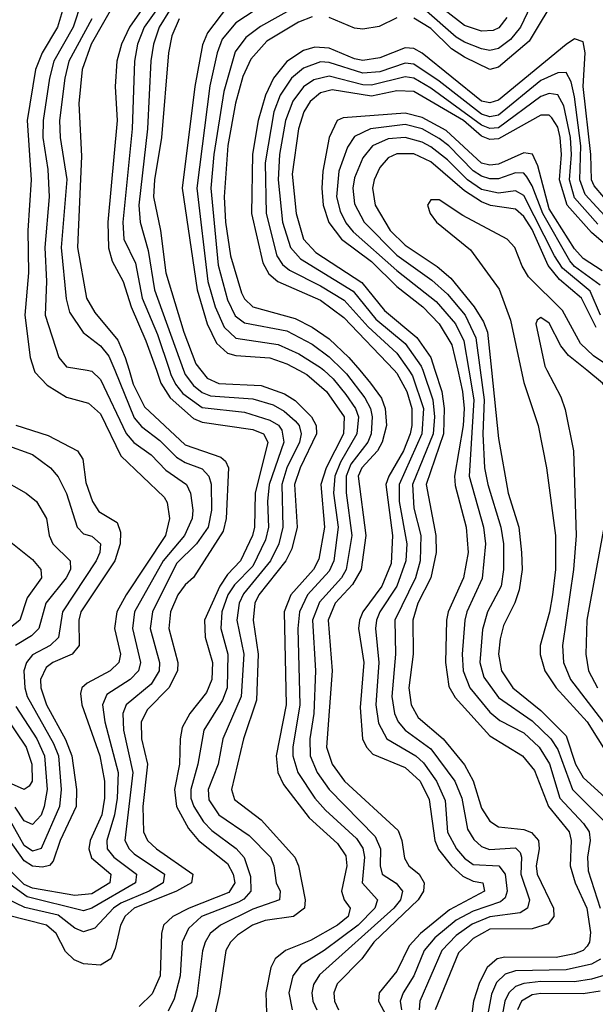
# Model space of a CAD drawing. Header units: inches. Extents: x 990535 to 1117859, y 769386 to 892122.
# Tile 659 of 1056: x 1087899 to 1089259, y 828503 to 830828. Entities that reach past the tile are written whole.
import ezdxf

# ---------------------------------------------------------------- set-up
doc = ezdxf.new("R2010")
doc.units = ezdxf.units.IN
doc.header["$MEASUREMENT"] = 0
doc.layers.add('B0882', color=7, linetype='Continuous')
doc.layers.add('B0883', color=7, linetype='Continuous')

msp = doc.modelspace()

# ---------------------------------------------------------------- linework, layer by layer
at = {"layer": 'B0882', "color": 5}
for points, elevation in [([(1088123.8, 830000), (1088170, 829888.1), (1088187.2, 829867.2), (1088230, 829834), (1088270, 829794.8), (1088290, 829782), (1088330, 829767), (1088346.1, 829750), (1088351.4, 829731.4), (1088352.3, 829670), (1088344.3, 829630), (1088317.3, 829590), (1088270, 829544.1), (1088212.8, 829430), (1088207.9, 829390), (1088229.6, 829310), (1088229.1, 829290), (1088210, 829258.7), (1088150.7, 829210), (1088142.7, 829190), (1088144.4, 829150), (1088166.4, 829050), (1088147.4, 828890), (1088157.6, 828870), (1088170, 828858.4), (1088241.3, 828810), (1088237.9, 828790), (1088204.9, 828770), (1088138.1, 828741.9), (1088120.6, 828730), (1088076.9, 828683.1), (1088050, 828674.2), (1088030, 828682.7), (1087990, 828713.1), (1087911.9, 828731.9), (1087850, 828760.4)], 3960), ([(1088058.5, 830000), (1088070, 829998), (1088090, 829978.5), (1088150.9, 829850.9), (1088169.3, 829829.3), (1088210, 829800.2), (1088244.4, 829764.4), (1088293.1, 829730), (1088302.6, 829710), (1088308.7, 829670), (1088306.8, 829650), (1088288.5, 829610), (1088238.4, 829550), (1088170.9, 829430), (1088165.6, 829390), (1088184.9, 829310), (1088180.1, 829290), (1088160.6, 829270), (1088105.5, 829234.5), (1088095.1, 829210), (1088100.8, 829170), (1088131.9, 829050), (1088130, 828990), (1088123.4, 828950), (1088105, 828890), (1088106, 828870), (1088121.4, 828850), (1088175.2, 828810), (1088172.6, 828790), (1088070, 828729.7), (1088050, 828724), (1087917, 828757), (1087850, 828804.5)], 3940), ([(1087933.8, 830000), (1087935.3, 829995.3), (1087964.6, 829964.6), (1088010, 829937), (1088062.2, 829922.2), (1088090, 829897.6), (1088138.2, 829798.2), (1088240.8, 829700.8), (1088247.5, 829687.5), (1088252.9, 829650), (1088243.4, 829610), (1088150.6, 829470), (1088129.2, 829430), (1088123.6, 829390), (1088137.5, 829330), (1088133.9, 829310), (1088113.3, 829290), (1088058.7, 829261.3), (1088046.1, 829250), (1088043.3, 829236.7), (1088046.4, 829210), (1088089, 829090), (1088099.9, 829030), (1088099.6, 828990), (1088093.1, 828950), (1088066, 828890), (1088062.6, 828870), (1088069.1, 828849.1), (1088114.7, 828810), (1088112.4, 828790), (1088070, 828763.9), (1088030, 828760), (1087930, 828777.3), (1087910, 828786.2), (1087850, 828844.6)], 3920), ([(1088157.6, 830000), (1088167.5, 829967.5), (1088194.1, 829914.1), (1088290, 829823.9), (1088374.8, 829794.8), (1088385.5, 829785.5), (1088392.4, 829770), (1088387.4, 829650), (1088379.6, 829620.4), (1088310, 829510.4), (1088290, 829493.4), (1088273.1, 829470), (1088255.7, 829430), (1088251.4, 829390), (1088273, 829310), (1088272.2, 829290), (1088251.4, 829250), (1088201, 829199), (1088186.2, 829170), (1088186.9, 829130), (1088200.9, 829070), (1088190.6, 828970), (1088191.8, 828910), (1088201.2, 828890), (1088222.4, 828870), (1088308.4, 828810), (1088305, 828790), (1088270.1, 828770), (1088170, 828730.3), (1088148.9, 828711.1), (1088137.3, 828690), (1088125.3, 828634.7), (1088114.8, 828610), (1088090, 828595.5), (1088050, 828598.2), (1088027.9, 828607.9), (1088008, 828628), (1087985.4, 828670), (1087962.9, 828690), (1087870, 828713.2)], 3980), ([(1088222.3, 830000), (1088233, 829970), (1088255, 829935), (1088310, 829885.9), (1088330, 829877.8), (1088450, 829860.4), (1088475.1, 829850), (1088485.7, 829830), (1088455.3, 829710), (1088453.7, 829630), (1088449.2, 829610), (1088420.9, 829550), (1088390, 829517.7), (1088372.2, 829490), (1088335.9, 829410), (1088337.5, 829370), (1088354.4, 829310), (1088353.4, 829270), (1088340.7, 829239.3), (1088301.2, 829190), (1088283.4, 829156.6), (1088278.4, 829130), (1088277.2, 829070), (1088265.4, 829010), (1088269.8, 828970), (1088298, 828918), (1088321.6, 828890), (1088390, 828835.3), (1088403.3, 828810), (1088407.8, 828790), (1088393.4, 828766.6), (1088299.7, 828730), (1088261.3, 828710), (1088239.4, 828690), (1088234.1, 828670), (1088230.8, 828570), (1088212.5, 828527.5), (1088181.9, 828498.1)], 4020), ([(1088253, 830000), (1088256.4, 829990), (1088267.1, 829967.1), (1088284.9, 829944.9), (1088330, 829912), (1088430, 829900.8), (1088490, 829882.3), (1088510.3, 829870.3), (1088518.5, 829858.5), (1088523.5, 829830), (1088488.9, 829730), (1088484.6, 829690), (1088487.3, 829630), (1088480.1, 829600.1), (1088450, 829537.4), (1088406.6, 829493.4), (1088390.7, 829470), (1088377.2, 829430), (1088374.8, 829390), (1088390.6, 829330), (1088389.4, 829250), (1088378.6, 829221.4), (1088334.1, 829150), (1088320.5, 829070), (1088303.3, 829010), (1088303.6, 828990), (1088310.4, 828970), (1088333.7, 828933.7), (1088353.2, 828913.2), (1088410.6, 828870.6), (1088429.5, 828849.5), (1088444.8, 828804.8), (1088445.5, 828770), (1088428.7, 828751.3), (1088415.8, 828744.2), (1088328.7, 828710), (1088297.8, 828682.2), (1088283.5, 828650), (1088278.5, 828570), (1088264.2, 828515.8), (1088250, 828487)], 4040), ([(1088286.3, 830000), (1088289.9, 829990), (1088310, 829963.8), (1088330, 829947.8), (1088350, 829939.8), (1088450, 829933), (1088498.2, 829918.2), (1088523.7, 829903.7), (1088550, 829880.8), (1088559.1, 829870), (1088563.8, 829850), (1088559.9, 829830), (1088530.4, 829769.6), (1088518.4, 829730), (1088521.2, 829630), (1088511.6, 829590), (1088492.1, 829550), (1088428.1, 829471.9), (1088418.1, 829450), (1088412.3, 829410), (1088428.6, 829330), (1088422.6, 829230), (1088378.8, 829130), (1088367.9, 829070), (1088344.9, 829010), (1088346, 828986), (1088370, 828950.4), (1088441.4, 828901.4), (1088491.6, 828850), (1088499.7, 828830), (1088505.3, 828790), (1088514.2, 828770), (1088513.1, 828750), (1088450, 828727.6), (1088373.6, 828690), (1088349.1, 828670), (1088337.1, 828650), (1088330.8, 828629.3), (1088318, 828522), (1088302.7, 828477.3)], 4060), ([(1088327.4, 830000), (1088341.8, 829981.8), (1088370, 829969), (1088470, 829964.4), (1088524.6, 829944.6), (1088550, 829928.7), (1088588.2, 829890), (1088599.9, 829870), (1088600.2, 829850), (1088561.7, 829770), (1088548.7, 829730), (1088554.5, 829630), (1088541.9, 829578.1), (1088528, 829550), (1088463.9, 829470), (1088455, 829450), (1088450.6, 829410), (1088462.4, 829330), (1088458.5, 829221.5), (1088427.9, 829130), (1088399.4, 829010), (1088406.6, 828986.6), (1088470, 828938.9), (1088549.2, 828850), (1088558, 828830), (1088573.4, 828750), (1088571.8, 828730), (1088546.4, 828710), (1088479.2, 828700.8), (1088449.3, 828690), (1088413.6, 828666.4), (1088397.4, 828650), (1088386.3, 828630), (1088371.2, 828528.8), (1088349, 828430)], 4080), ([(1088558.9, 830000), (1088577.5, 829990), (1088623.7, 829950), (1088665.8, 829890), (1088664.3, 829850), (1088623.3, 829770), (1088610.6, 829730), (1088619.4, 829630), (1088606, 829554), (1088593.3, 829530), (1088539.7, 829470), (1088523.8, 829430), (1088529.1, 829210), (1088504.9, 829090), (1088509.1, 829050), (1088522.3, 829022.3), (1088583, 828943), (1088650, 828882.4), (1088670, 828853.4), (1088671.7, 828830), (1088659.3, 828770), (1088665.6, 828750), (1088679.5, 828730), (1088674.8, 828710), (1088649.8, 828690), (1088586.3, 828653.7), (1088527, 828630), (1088502.4, 828610), (1088492.6, 828590), (1088480.7, 828530), (1088482.5, 828482.5)], 4120), ([(1088617.3, 830000), (1088639.8, 829979.8), (1088670, 829943.1), (1088692.3, 829910), (1088699.2, 829890), (1088696, 829850), (1088657.1, 829782.9), (1088643.5, 829750), (1088640.4, 829710), (1088651.2, 829630), (1088641, 829550), (1088630, 829525.4), (1088579.2, 829470), (1088559.9, 829430), (1088556.3, 829390), (1088561.3, 829210), (1088544.5, 829110), (1088544.8, 829090), (1088556.3, 829050), (1088596.8, 828990), (1088621.3, 828961.3), (1088694.5, 828894.5), (1088710, 828871.7), (1088713.8, 828850), (1088708.2, 828790), (1088744.7, 828750), (1088737.9, 828730), (1088698.7, 828690), (1088618.3, 828630), (1088563.8, 828596.2), (1088544.6, 828570), (1088535.3, 828530), (1088543.2, 828490)], 4140), ([(1088662.8, 830000), (1088671.5, 829991.5), (1088714.8, 829934.8), (1088727.7, 829910), (1088732.2, 829890), (1088729.5, 829850), (1088721.6, 829830), (1088681.7, 829778.3), (1088670.2, 829750), (1088670.6, 829710.6), (1088683.9, 829610), (1088670.4, 829530), (1088659.1, 829510), (1088607.5, 829452.5), (1088591.3, 829410), (1088598.2, 829290), (1088594, 829190), (1088584.3, 829130), (1088585.7, 829090), (1088602.2, 829050), (1088630.3, 829010), (1088739.2, 828899.2), (1088751.2, 828870), (1088751, 828830), (1088755.5, 828810), (1088788.8, 828788.8), (1088803.5, 828770), (1088798.6, 828750), (1088782.9, 828730), (1088607.5, 828572.5), (1088593.4, 828550), (1088589.3, 828530), (1088591.6, 828510), (1088600.8, 828490)], 4160), ([(1088702.5, 830000), (1088728, 829970), (1088753.9, 829933.9), (1088762.6, 829910), (1088765.3, 829870), (1088755.5, 829830), (1088744.7, 829810), (1088707.6, 829770), (1088698.6, 829750), (1088716.6, 829610), (1088706, 829530), (1088685.5, 829494.5), (1088644.6, 829450), (1088627.7, 829410), (1088637.4, 829290), (1088624, 829110), (1088637.5, 829070), (1088666.3, 829030), (1088793.6, 828913.6), (1088802.1, 828890), (1088808.2, 828848.2), (1088818.8, 828830), (1088842.9, 828810), (1088854.7, 828790), (1088853, 828770), (1088840.1, 828750), (1088735.7, 828650), (1088707.7, 828610), (1088649.1, 828550.9), (1088641.3, 828530), (1088643, 828510), (1088652.6, 828490)], 4180), ([(1088783.4, 830000), (1088790, 829993.1), (1088813.6, 829950), (1088825.4, 829910), (1088825.8, 829870), (1088821.5, 829850), (1088806.2, 829810), (1088771, 829750), (1088764.2, 829730), (1088779.8, 829610), (1088776.4, 829543.6), (1088754.5, 829490), (1088709.8, 829430), (1088701.8, 829410), (1088699.8, 829390), (1088712.3, 829310), (1088703.6, 829203.6), (1088708.8, 829130), (1088718.2, 829110), (1088733.3, 829093.3), (1088810, 829062), (1088845.3, 829030), (1088866.7, 828986.7), (1088879.9, 828890), (1088888.6, 828868.6), (1088919.3, 828830), (1088945.6, 828805.6), (1088970, 828794.1), (1088993.4, 828790), (1088996.9, 828770), (1088914.1, 828725.9), (1088845.9, 828670), (1088819.2, 828640.8), (1088790, 828581), (1088748.7, 828530), (1088746.7, 828510), (1088783, 828443)], 4220), ([(1088818.4, 830000), (1088827.3, 829987.3), (1088852.8, 829910), (1088849.5, 829850), (1088795.8, 829730), (1088795.6, 829690), (1088813.9, 829590), (1088811.2, 829550), (1088790.2, 829490), (1088750, 829430), (1088741.8, 829410), (1088739.5, 829390), (1088747.5, 829310), (1088740.6, 829210), (1088746.6, 829166.6), (1088766.5, 829130), (1088835.3, 829090), (1088853.3, 829073.3), (1088884.1, 829030), (1088904.4, 828984.4), (1088909.7, 828909.8), (1088931.1, 828870), (1088950, 828848), (1088970, 828833.4), (1089031, 828830), (1089045.8, 828810), (1089051, 828770), (1089045.9, 828754.1), (1089034.9, 828745.1), (1088970, 828722.5), (1088930, 828701.4), (1088879.9, 828660.1), (1088854.4, 828630), (1088829.9, 828570.1), (1088804.9, 828530), (1088798.2, 828510), (1088801.2, 828490)], 4240), ([(1088851.3, 830000), (1088875.3, 829930), (1088879.3, 829890), (1088875.7, 829850), (1088827.1, 829730), (1088830, 829674.4), (1088846.5, 829610), (1088845.2, 829550), (1088834.3, 829510), (1088785.3, 829410), (1088787.1, 829330), (1088778.4, 829230), (1088784.3, 829190), (1088792.9, 829170), (1088809.8, 829150), (1088870, 829106.1), (1088926.8, 829030), (1088943.9, 828990), (1088956.7, 828916.7), (1088971.8, 828891.8), (1088990, 828875.9), (1089008.8, 828868.8), (1089070, 828872.3), (1089081.1, 828861.1), (1089084.6, 828850), (1089082.8, 828810), (1089103.2, 828750), (1089098.8, 828730), (1089081.2, 828718.8), (1089010, 828709.2), (1088967.7, 828692.3), (1088930, 828665.5), (1088896.1, 828630), (1088844.3, 828510), (1088842.5, 828490)], 4260), ([(1088880.1, 830000), (1088896.5, 829950), (1088902, 829910), (1088899.9, 829850), (1088859.3, 829730), (1088882.4, 829610), (1088883.2, 829570), (1088870.4, 829510), (1088839.8, 829450), (1088827.8, 829410), (1088828.4, 829330), (1088818.4, 829250), (1088823.8, 829210), (1088840.4, 829180.4), (1088899.2, 829130), (1088950, 829068.6), (1088970.3, 829030.3), (1088990, 828965.7), (1089010, 828935), (1089030, 828922), (1089090, 828915.6), (1089108.5, 828908.5), (1089124.7, 828890), (1089126.1, 828870), (1089118.8, 828830), (1089121.8, 828810), (1089159.8, 828730), (1089161.2, 828710), (1089147.1, 828692.9), (1089110, 828681), (1089010, 828680), (1088970, 828658.4), (1088935.4, 828624.6), (1088880.5, 828490)], 4280), ([(1088933.8, 830000), (1088945.5, 829950), (1088949.1, 829910), (1088946.4, 829870), (1088925.9, 829750), (1088927.9, 829727.9), (1088954.2, 829630), (1088958.2, 829570), (1088947.8, 829510), (1088911.7, 829430), (1088907.6, 829410), (1088904.8, 829310), (1088913.2, 829253.2), (1088927.6, 829227.6), (1089010, 829137), (1089087.2, 829090), (1089115, 829055), (1089148.3, 828970), (1089197.1, 828910), (1089202, 828890), (1089199.7, 828830), (1089211.2, 828790), (1089239.1, 828730), (1089247.6, 828672.4), (1089245.1, 828650), (1089239.4, 828640.6), (1089230, 828630), (1089210, 828622.1), (1089166.3, 828613.7), (1089045.4, 828614.6), (1089026.8, 828610), (1089003.5, 828590), (1088985.2, 828554.8), (1088971.2, 828510), (1088961.2, 828430)], 4320), ([(1088960.2, 830000), (1088971.9, 829930), (1088960.9, 829750), (1088995, 829630), (1088999.8, 829590), (1088991.6, 829508.4), (1088955.2, 829430), (1088950.5, 829410), (1088944.3, 829330), (1088946.4, 829290), (1088962.4, 829250), (1089010, 829193.1), (1089033.2, 829173.2), (1089090, 829144), (1089126.2, 829110), (1089150.5, 829070.5), (1089175.1, 828990), (1089230.8, 828930), (1089244.1, 828910), (1089247, 828890), (1089240.2, 828850), (1089242.2, 828817.8), (1089270.2, 828730)], 4340), ([(1088986.9, 830000), (1088996, 829930), (1088993.4, 829850), (1088997.5, 829770), (1089005.3, 829730), (1089035.9, 829630), (1089042.2, 829590), (1089041.8, 829530), (1089036.4, 829490), (1089004.3, 829430), (1088992.2, 829387.8), (1088986.3, 829310), (1088995.8, 829275.8), (1089030, 829227.1), (1089110, 829172.3), (1089153.7, 829130), (1089170, 829104.3), (1089205.2, 829010), (1089285.1, 828930)], 4360), ([(1089013.3, 830000), (1089030, 829838.9), (1089053.3, 829710), (1089078.2, 829630), (1089084.8, 829570), (1089085.7, 829530), (1089078.6, 829481.4), (1089068.8, 829451.2), (1089042.3, 829397.7), (1089034, 829366), (1089030.3, 829330), (1089037.3, 829290), (1089063.9, 829250), (1089130, 829196.4), (1089190, 829136.7), (1089212.2, 829070), (1089230, 829038.4), (1089318, 828958)], 4380), ([(1089083.9, 830000), (1089090, 829970.9), (1089124.1, 829870), (1089143.8, 829770), (1089165, 829610), (1089164.6, 829530), (1089157.8, 829470), (1089150.9, 829429.1), (1089128.3, 829350), (1089128.7, 829328.7), (1089139.8, 829290), (1089166.4, 829250), (1089239.9, 829170), (1089289.7, 829089.8)], 4420), ([(1089144.5, 830000), (1089177.4, 829937.4), (1089187.6, 829907.6), (1089207.3, 829810), (1089213.3, 829610), (1089207.3, 829530), (1089181.4, 829350), (1089183.7, 829310), (1089200.3, 829270), (1089310, 829127.3), (1089330, 829107.1), (1089410, 829047.5), (1089438.2, 829018.2), (1089451.3, 828991.3), (1089464.7, 828944.7), (1089482.4, 828910), (1089489.3, 828870), (1089473.3, 828690), (1089463.4, 828676.6), (1089430, 828661.1), (1089424.1, 828650), (1089430.6, 828570), (1089424.4, 828515.6), (1089414.6, 828490)], 4440), ([(1090000, 828604.2), (1089940.8, 828640.8), (1089921.1, 828661.1), (1089862.8, 828742.8), (1089792.2, 828932.2), (1089747.1, 829007.1), (1089666.1, 829166.1), (1089640.4, 829200.4), (1089577.3, 829270), (1089531.1, 829311.1), (1089514, 829334), (1089439.7, 829499.7), (1089382.9, 829590), (1089365.2, 829690), (1089355.4, 829790), (1089303, 829930), (1089275.4, 829970), (1089238.6, 830000)], 4440), ([(1087890, 829870.4), (1087966.4, 829846.4), (1088035.9, 829810), (1088048.9, 829790), (1088055.4, 829735.4), (1088071.7, 829690), (1088086.6, 829666.6), (1088130, 829640.3), (1088137.8, 829617.8), (1088137, 829590), (1088123.8, 829550), (1088044.2, 829430), (1088039.2, 829410), (1088039.7, 829350), (1088023.1, 829330), (1087977.7, 829310), (1087962, 829298), (1087948.6, 829270), (1087949.3, 829250), (1087962.5, 829210), (1088007.9, 829127.9), (1088022.8, 829090), (1088033.7, 829010), (1088032.7, 828970), (1087994.9, 828890), (1087978.8, 828841.2), (1087969.5, 828830.5), (1087953, 828827), (1087930, 828828.9), (1087910, 828841.9), (1087850, 828925.3)], 3880), ([(1087864.5, 829824.5), (1087930, 829801.1), (1087972.2, 829770), (1087990, 829748.2), (1088010, 829709.5), (1088035.2, 829630), (1088050, 829613.6), (1088070, 829608.3), (1088090.3, 829590), (1088088.9, 829570), (1088080.4, 829550), (1088000.2, 829430), (1087990.9, 829369.1), (1087971.7, 829350), (1087930, 829328.1), (1087915.7, 829310), (1087909.6, 829290), (1087911.2, 829250), (1087917, 829230), (1087979, 829119), (1087990.8, 829090), (1087997.2, 829010), (1087993.6, 828970), (1087950, 828871.2), (1087930, 828864.2), (1087910, 828878), (1087876.8, 828936.8)], 3860), ([(1087850, 829746.2), (1087914.8, 829710), (1087939.5, 829690), (1087962.4, 829650), (1087969.3, 829610), (1087977.9, 829590), (1088019, 829550), (1088019.8, 829530), (1088009.5, 829510), (1087961.3, 829450), (1087944.8, 829390), (1087927.1, 829372.9), (1087889.8, 829350)], 3840), ([(1089283.1, 829650), (1089239, 829410), (1089236.8, 829330), (1089242.8, 829290), (1089264.3, 829250)], 4460), ([(1087850, 829616.1), (1087930, 829553.6), (1087949.7, 829530), (1087951.1, 829510), (1087917.4, 829462.6), (1087899.8, 829410), (1087847.6, 829370)], 3820), ([(1087890, 829206.2), (1087939.6, 829130), (1087958.1, 829090), (1087964.6, 829010), (1087957.2, 828970), (1087950, 828949.5), (1087930, 828927.6), (1087910, 828936.5), (1087888.8, 828968.8)], 3840), ([(1087861, 829190), (1087914.5, 829110), (1087928.1, 829070), (1087929.2, 829030), (1087921.9, 829018.1), (1087910, 829010.3), (1087830, 829045.8)], 3820), ([(1089270.7, 828609.3), (1089250, 828597.4), (1089190, 828584.4), (1089070, 828581.8), (1089045.9, 828574.1), (1089025.6, 828554.4), (1089013.4, 828526.6), (1088995.4, 828430)], 4340), ([(1089286.6, 828573.4), (1089250, 828562.5), (1089210, 828556), (1089130, 828556.5), (1089090, 828552.2), (1089070, 828544.6), (1089054.8, 828530), (1089045.2, 828510), (1089030, 828430)], 4360), ([(1089270, 828533.8), (1089230, 828527.8), (1089130, 828528.8), (1089110, 828525.5), (1089084.7, 828510), (1089075.3, 828490)], 4380)]:
    msp.add_lwpolyline(points, dxfattribs=dict(at, elevation=elevation))
at = {"layer": 'B0883', "color": 5}
for points, elevation in [([(1088158.6, 830930), (1088068, 830770), (1088047.1, 830710), (1088038.8, 830630), (1088045.5, 830505.6), (1088036.3, 830290), (1088057.4, 830170), (1088076.6, 830136.6), (1088130.9, 830070.9), (1088148.5, 830030), (1088157.6, 830000)], 3980), ([(1088278.1, 830930), (1088193.3, 830810), (1088177.4, 830770), (1088170.8, 830730), (1088165.3, 830570), (1088142.9, 830350), (1088145.7, 830310), (1088172.9, 830252.9), (1088189, 830170), (1088224.7, 830084.7), (1088253, 830000)], 4040), ([(1088227.8, 830910), (1088159.1, 830810), (1088140.2, 830770), (1088128.6, 830730), (1088124.8, 830670), (1088130, 830590), (1088107.3, 830350), (1088108.9, 830288.9), (1088118.1, 830258.1), (1088144.1, 830210), (1088162.5, 830150), (1088197.3, 830070), (1088222.3, 830000)], 4020), ([(1089129.6, 830910), (1089081.8, 830810), (1089058.9, 830781.1), (1089030, 830760.1), (1089010, 830755.6), (1088990, 830759.3), (1088950, 830775.2), (1088930, 830786.7), (1088853.7, 830853.7)], 4160), ([(1089170, 830890.8), (1089102.9, 830777.1), (1089030, 830715.5), (1089010, 830710), (1088950, 830739.2), (1088919.4, 830759.4), (1088870, 830806.9), (1088830, 830831.9)], 4180), ([(1089050, 830832.8), (1089031.3, 830808.7), (1089017.5, 830802.5), (1088990, 830800.6), (1088950, 830814.6), (1088851.3, 830891.3)], 4140), ([(1088045.6, 830870), (1088025.6, 830810), (1087980.4, 830730), (1087969.9, 830690.1), (1087954.9, 830590), (1087954.4, 830550), (1087966, 830474), (1087968.9, 830410), (1087959, 830290), (1087962.9, 830210), (1087959.3, 830130), (1087992, 830030), (1088010, 830008.4), (1088058.5, 830000)], 3940), ([(1088390, 830859.1), (1088342.8, 830797.2), (1088331.4, 830768.5), (1088313.3, 830670), (1088283.3, 830430), (1088318.8, 830190), (1088342.2, 830110), (1088364.3, 830064.3), (1088390, 830040.6), (1088410, 830035.2), (1088490, 830029.5), (1088530, 830015.5), (1088558.9, 830000)], 4120), ([(1088476.3, 830863.7), (1088410, 830820.3), (1088377.7, 830782.3), (1088365.4, 830750), (1088348.1, 830671.9), (1088317.6, 830430), (1088344, 830210), (1088361, 830150), (1088382.1, 830102.1), (1088410, 830075.7), (1088510, 830061.2), (1088559, 830039), (1088610, 830006.5), (1088617.3, 830000)], 4140), ([(1088550, 830857.4), (1088468, 830812), (1088433.7, 830786.3), (1088408.3, 830751.7), (1088381.4, 830658.6), (1088357.9, 830510), (1088350.5, 830430), (1088368.5, 830248.5), (1088390, 830166.6), (1088408.6, 830128.6), (1088430, 830112.2), (1088530, 830093.2), (1088590, 830061.4), (1088630, 830031.9), (1088662.8, 830000)], 4160), ([(1088000.7, 830850), (1087988.6, 830810), (1087952.7, 830750), (1087936.6, 830710), (1087917.2, 830590), (1087926.9, 830450), (1087918.8, 830330), (1087920, 830230), (1087911.2, 830130), (1087924.2, 830030), (1087933.8, 830000)], 3920), ([(1088253.1, 830850), (1088229.1, 830810), (1088215.6, 830770), (1088209.5, 830730.5), (1088201.6, 830570), (1088180.9, 830390), (1088183.8, 830350), (1088202.9, 830282.9), (1088218.1, 830190), (1088286.3, 830000)], 4060), ([(1088590, 830834.6), (1088557.6, 830822.4), (1088482.8, 830777.2), (1088445.3, 830734.7), (1088426.5, 830693.5), (1088409.4, 830630.6), (1088390.9, 830530.9), (1088382.2, 830410), (1088385.5, 830350), (1088397.2, 830270), (1088423, 830183), (1088430, 830168.7), (1088450, 830150.3), (1088550, 830122.6), (1088590, 830102.2), (1088630, 830074), (1088677, 830030), (1088702.5, 830000)], 4180), ([(1088790, 830832.1), (1088748.1, 830811.9), (1088710, 830805.3), (1088690, 830808), (1088630, 830833.3)], 4180), ([(1088069.7, 830830), (1088015.7, 830730), (1088006.4, 830690), (1087993.6, 830590), (1087995.3, 830550), (1088010.9, 830450.9), (1087997.4, 830290), (1088009.1, 830169.1), (1088017.3, 830137.3), (1088049.6, 830089.6), (1088090, 830057.5), (1088110, 830033.5), (1088123.8, 830000)], 3960), ([(1088276.1, 830830), (1088258.6, 830790), (1088250.8, 830750), (1088234.6, 830550), (1088217.8, 830450), (1088215.4, 830410), (1088231.8, 830330), (1088244.4, 830230), (1088287.1, 830090), (1088315.2, 830015.2), (1088327.4, 830000)], 4080), ([(1089301.8, 830381.8), (1089255.9, 830435.9), (1089249.6, 830450), (1089248.6, 830510), (1089229.9, 830669.9), (1089234.5, 830750), (1089230, 830776), (1089210, 830782.4), (1089190, 830769.6), (1089030, 830638.3), (1089010, 830631.3), (1088990, 830635.5), (1088850, 830749.2), (1088830, 830759.8), (1088810, 830761.4), (1088750, 830737.9), (1088710, 830732), (1088690, 830735.9), (1088630, 830761), (1088596.6, 830763.4), (1088570, 830755.6), (1088530, 830729), (1088498.6, 830690), (1088480, 830650), (1088463, 830590), (1088449.5, 830510.5), (1088446.9, 830370), (1088473.6, 830253.6), (1088487.5, 830227.5), (1088509.3, 830210), (1088610, 830165.5), (1088665, 830125), (1088783.4, 830000)], 4220), ([(1089290, 830355.6), (1089235.2, 830415.2), (1089222.4, 830450), (1089224.8, 830530), (1089210, 830645.5), (1089201.5, 830681.5), (1089190, 830703), (1089170, 830702.1), (1089130, 830684.1), (1089030, 830602.2), (1089010, 830598.9), (1088990, 830605.2), (1088890, 830682.5), (1088830, 830722.8), (1088810, 830725), (1088750, 830705.2), (1088710, 830701.6), (1088630, 830727.2), (1088610, 830728.2), (1088570, 830713.6), (1088541.1, 830690), (1088514.5, 830650), (1088499.5, 830610), (1088478.8, 830490), (1088481.2, 830370), (1088507, 830270), (1088520.3, 830250), (1088536.7, 830236.7), (1088610, 830199.9), (1088665.7, 830165.7), (1088722.5, 830102.5), (1088790, 830040.5), (1088818.4, 830000)], 4240), ([(1089265.1, 830345.1), (1089210, 830407.2), (1089197.5, 830450), (1089202.8, 830510), (1089199.9, 830550), (1089184.8, 830624.8), (1089170.4, 830650.4), (1089150, 830653.7), (1089130, 830646.5), (1089030, 830573), (1089010, 830571.3), (1088990, 830579.2), (1088870, 830666.6), (1088830, 830689.5), (1088810, 830692.9), (1088730, 830673.5), (1088710, 830674.3), (1088630, 830695), (1088594.4, 830685.6), (1088570, 830669.5), (1088544.6, 830635.4), (1088527.1, 830590), (1088513, 830510), (1088509.5, 830450), (1088520.1, 830350), (1088539.3, 830290), (1088562.9, 830262.9), (1088686.9, 830186.9), (1088740.8, 830120.8), (1088810, 830063.1), (1088847.9, 830010), (1088851.3, 830000)], 4260), ([(1089344.3, 830244.3), (1089250, 830325.1), (1089192.5, 830390), (1089173.9, 830450), (1089178.8, 830510), (1089176.2, 830550), (1089170, 830574.1), (1089156.1, 830596.1), (1089150, 830602.3), (1089130, 830602.8), (1089030, 830546.9), (1089010, 830544.7), (1088990, 830552.9), (1088947.8, 830590), (1088830, 830658.3), (1088790, 830660), (1088730, 830647.4), (1088637.6, 830662.4), (1088610, 830654.9), (1088585.1, 830634.9), (1088570.4, 830610), (1088557.9, 830570), (1088543, 830463), (1088552.1, 830370), (1088569.8, 830310), (1088598.6, 830278.6), (1088707.1, 830207.1), (1088761, 830141), (1088837.7, 830077.7), (1088870.2, 830030.2), (1088880.1, 830000)], 4280), ([(1089274.7, 830234.7), (1089230, 830264.1), (1089210, 830287), (1089150, 830381.4), (1089123, 830483), (1089110.1, 830510.1), (1089090, 830513.3), (1089030, 830487.2), (1089010, 830484.1), (1088990, 830489.5), (1088906.2, 830566.2), (1088850, 830597), (1088810, 830607.6), (1088663.6, 830596.4), (1088648.8, 830590), (1088630.5, 830550), (1088615.1, 830470), (1088612.6, 830430), (1088615.8, 830390), (1088629.2, 830349.2), (1088659.2, 830310), (1088730, 830256.9), (1088790, 830197.6), (1088851.6, 830150), (1088890, 830109.6), (1088919.9, 830059.9), (1088933.8, 830000)], 4320), ([(1089270, 830200.7), (1089210, 830245), (1089198.3, 830258.3), (1089134.6, 830370), (1089110, 830436), (1089097.2, 830457.2), (1089090, 830465.3), (1089070, 830466.5), (1089030, 830452.4), (1089010, 830452.1), (1088990, 830458.5), (1088970, 830470.9), (1088912.7, 830530), (1088890, 830547.4), (1088850, 830570), (1088810, 830580.5), (1088727.9, 830570), (1088690, 830552.5), (1088673.2, 830526.8), (1088653.2, 830470), (1088647.9, 830410), (1088655.9, 830375.9), (1088670, 830348.1), (1088687.3, 830327.3), (1088790, 830235.5), (1088882.8, 830162.8), (1088928.3, 830110), (1088948.4, 830070), (1088960.2, 830000)], 4340), ([(1089270.7, 830130), (1089246.7, 830186.7), (1089181.1, 830241.1), (1089162.3, 830270), (1089090, 830412.9), (1089070, 830423.5), (1089030, 830418.4), (1088990, 830426.8), (1088956.6, 830450), (1088910, 830496.9), (1088870, 830527.7), (1088850, 830538.7), (1088810, 830550.1), (1088770, 830546.8), (1088732.3, 830530), (1088710, 830502.1), (1088690, 830454.3), (1088686, 830430), (1088690, 830393), (1088713.1, 830350), (1088790, 830272.1), (1088872.6, 830212.6), (1088910, 830179.6), (1088951.1, 830130), (1088976.8, 830076.8), (1088986.9, 830000)], 4360), ([(1089261, 830101), (1089226.3, 830170), (1089174.5, 830214.5), (1089147.8, 830247.8), (1089110, 830332.5), (1089090, 830363.6), (1089070, 830380.4), (1089010.9, 830389.1), (1088990, 830398), (1088950, 830424.1), (1088870, 830492.2), (1088830, 830511.2), (1088790, 830511.5), (1088770, 830501.4), (1088750, 830479), (1088736.4, 830450), (1088732.7, 830430), (1088739.1, 830390), (1088774.3, 830330), (1088810, 830295.9), (1088885.1, 830245.1), (1088917.3, 830217.3), (1088972.7, 830150), (1088994.6, 830114.6), (1089004, 830090), (1089013.3, 830000)], 4380), ([(1089305.3, 830000), (1089254.2, 830034.2), (1089223.7, 830063.7), (1089181.3, 830141.3), (1089101.1, 830221.1), (1089085.7, 830245.7), (1089069, 830290), (1089050.6, 830310), (1088945.7, 830365.7), (1088890, 830402.9), (1088870, 830402.9), (1088862.4, 830390), (1088868.5, 830370), (1088884, 830350), (1088964.3, 830284.3), (1089031.8, 830191.8), (1089058.8, 830118.8), (1089083.9, 830000)], 4420), ([(1089238.6, 830000), (1089195.3, 830035.3), (1089177.6, 830057.6), (1089150, 830111.1), (1089130, 830124.8), (1089121.3, 830118.7), (1089118.2, 830110), (1089139.3, 830010), (1089144.5, 830000)], 4440)]:
    msp.add_lwpolyline(points, dxfattribs=dict(at, elevation=elevation))

doc.saveas('drawing.dxf')
